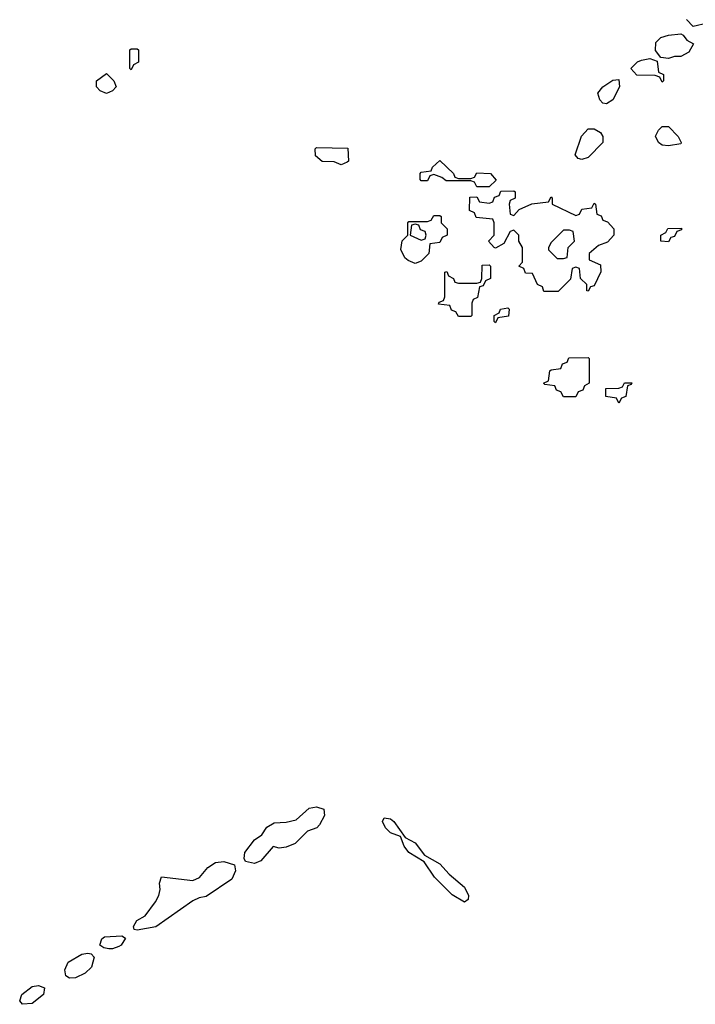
# Model space of a CAD drawing. Header units: inches. Extents: x 2601469 to 2753575, y 449403 to 582909.
# Tile 301 of 350: x 2682409 to 2684597, y 531798 to 534988. Entities that reach past the tile are written whole.
import ezdxf

# ---------------------------------------------------------------- set-up
doc = ezdxf.new("R2010")
doc.units = ezdxf.units.IN
doc.header["$MEASUREMENT"] = 0
doc.layers.add('C6583', color=7, linetype='Continuous')

msp = doc.modelspace()

# ---------------------------------------------------------------- linework, layer by layer
at = {"layer": 'C6583', "color": 4, "elevation": 8}
msp.add_lwpolyline([(2684776.9, 535003.1), (2684750, 534988), (2684710, 534988), (2684690, 534978), (2684636.4, 534976.4), (2684590, 534966), (2684568.4, 534988.4)], dxfattribs=at)
for points in [[(2684510, 534862), (2684486, 534866), (2684468, 534888), (2684470, 534914), (2684486, 534930), (2684510, 534938), (2684550, 534942), (2684558, 534938), (2684570, 534922), (2684592, 534910), (2684576.9, 534883.1), (2684550, 534868.7), (2684530, 534868.7)], [(2682770, 534826), (2682766, 534830), (2682766, 534890), (2682770, 534894), (2682790, 534894), (2682794, 534890), (2682794, 534850), (2682778, 534842)], [(2684490, 534786), (2684482, 534802), (2684467.3, 534807.3), (2684408.4, 534808.4), (2684388, 534830), (2684410, 534852), (2684423.1, 534856.9), (2684450, 534862), (2684474, 534854), (2684478, 534818), (2684494, 534810), (2684494, 534790)], [(2682690, 534748.7), (2682670, 534758), (2682658, 534770), (2682658, 534790), (2682690, 534814), (2682714, 534790), (2682722, 534770), (2682710, 534758)], [(2684310, 534715.3), (2684298, 534718), (2684288.4, 534728.4), (2684282, 534750), (2684298, 534770), (2684330, 534792), (2684350, 534794), (2684352, 534770), (2684330, 534728)], [(2684230, 534535.3), (2684218, 534538), (2684208.7, 534550), (2684229, 534611), (2684250, 534634), (2684270, 534634), (2684290, 534622), (2684298, 534610), (2684298, 534590), (2684250, 534542)], [(2684510, 534579), (2684490, 534582), (2684478, 534590), (2684468.9, 534611.1), (2684478, 534630), (2684490, 534642), (2684510, 534642), (2684542, 534610), (2684552, 534590), (2684550, 534586)], [(2683450, 534518), (2683427.3, 534527.3), (2683388.4, 534528.4), (2683367.3, 534547.3), (2683366, 534570), (2683370, 534574), (2683471.6, 534571.6), (2683474, 534530), (2683470, 534526)], [(2683830, 534474), (2683870, 534474), (2683882, 534478), (2683890, 534492), (2683934, 534490), (2683952, 534468), (2683930, 534446), (2683890, 534446), (2683882, 534462), (2683870, 534466), (2683790, 534466), (2683776.4, 534476.4), (2683750, 534486), (2683738, 534482), (2683730, 534466), (2683710, 534466), (2683706, 534470), (2683706, 534490), (2683710, 534494), (2683742, 534498), (2683746, 534510), (2683770, 534532), (2683814, 534490), (2683818, 534478)], [(2684010, 534354), (2684027.3, 534372.7), (2684068.4, 534391.6), (2684122, 534398), (2684130, 534414), (2684134, 534410), (2684134, 534390), (2684210, 534354), (2684222, 534358), (2684230, 534374), (2684262, 534378), (2684270, 534394), (2684274, 534390), (2684278, 534358), (2684292.7, 534352.7), (2684298, 534338), (2684312.7, 534332.7), (2684334, 534310), (2684334, 534290), (2684312.7, 534267.3), (2684283.6, 534256.4), (2684254, 534230), (2684254, 534210), (2684290, 534194), (2684291.6, 534171.6), (2684270, 534126), (2684258, 534122), (2684250, 534108), (2684246, 534110), (2684246, 534130), (2684226, 534150), (2684222, 534182), (2684210, 534186), (2684198, 534182), (2684192.7, 534147.3), (2684152.7, 534107.3), (2684107.3, 534107.3), (2684102, 534122), (2684086, 534130), (2684070, 534166), (2684047.3, 534167.3), (2684042, 534182), (2684026, 534190), (2684038, 534202), (2684038, 534250), (2684026, 534270), (2684026, 534290), (2684010, 534306), (2683998, 534302), (2683976.9, 534263.1), (2683950, 534248), (2683946, 534250), (2683928, 534270), (2683946, 534290), (2683946, 534330), (2683942, 534342), (2683887.3, 534347.3), (2683882, 534362), (2683866, 534370), (2683867.3, 534412.7), (2683890, 534414), (2683898, 534398), (2683930, 534394), (2683942, 534398), (2683947.3, 534412.7), (2683962, 534418), (2683967.3, 534432.7), (2684010, 534434), (2684014, 534430), (2684014, 534410), (2683998, 534402), (2683994, 534390), (2683998, 534358)], [(2683690, 534198), (2683667.3, 534207.3), (2683656.4, 534216.4), (2683643.1, 534243.1), (2683648.4, 534271.6), (2683666, 534290), (2683666, 534330), (2683670, 534334), (2683730, 534334), (2683742, 534338), (2683750, 534354), (2683770, 534354), (2683774, 534350), (2683774, 534330), (2683794, 534310), (2683794, 534290), (2683778, 534282), (2683770, 534266), (2683738, 534262), (2683734, 534230), (2683710, 534206)], [(2683690, 534326), (2683678, 534322), (2683674, 534290), (2683710, 534274), (2683722, 534278), (2683726, 534290), (2683722, 534302), (2683707.3, 534307.3), (2683702, 534322)], [(2684190, 534306), (2684170, 534306), (2684130, 534266), (2684122, 534250), (2684122, 534242), (2684150, 534214), (2684170, 534214), (2684182, 534218), (2684186, 534250), (2684206, 534270), (2684202, 534302)], [(2684510, 534268), (2684486, 534270), (2684486, 534290), (2684502, 534298), (2684508.4, 534311.6), (2684552.7, 534312.7), (2684552.7, 534307.3), (2684538, 534302), (2684530, 534286), (2684518, 534282)], [(2683830, 534026), (2683822, 534042), (2683807.3, 534047.3), (2683802, 534062), (2683766, 534066), (2683767.3, 534072.7), (2683782, 534078), (2683786, 534090), (2683786, 534170), (2683792.7, 534172.7), (2683798, 534158), (2683814, 534150), (2683818, 534138), (2683830, 534134), (2683890, 534134), (2683902, 534138), (2683906, 534150), (2683907.3, 534192.7), (2683930, 534194), (2683934, 534190), (2683934, 534150), (2683918, 534142), (2683910, 534126), (2683898, 534122), (2683891.6, 534088.4), (2683878, 534082), (2683874, 534070), (2683874, 534030), (2683870, 534026)], [(2683950, 534006), (2683946, 534010), (2683946, 534030), (2683962, 534038), (2683966, 534050), (2683990, 534054), (2683994, 534050), (2683992.7, 534027.3), (2683958, 534022)], [(2684170, 533766), (2684162, 533782), (2684147.3, 533787.3), (2684142, 533802), (2684110, 533806), (2684106, 533810), (2684122, 533818), (2684126, 533850), (2684130, 533854), (2684162, 533858), (2684167.3, 533872.7), (2684182, 533878), (2684187.3, 533892.7), (2684250, 533894), (2684254, 533890), (2684254, 533810), (2684238, 533802), (2684232.7, 533787.3), (2684218, 533782), (2684210, 533766)], [(2684350, 533746), (2684342, 533762), (2684307.3, 533767.3), (2684307.3, 533792.7), (2684350, 533794), (2684362, 533798), (2684368.4, 533811.6), (2684391.6, 533811.6), (2684390, 533806), (2684378, 533802), (2684372.7, 533767.3), (2684358, 533762)], [(2683250, 532303.7), (2683230, 532309.2), (2683190, 532262.7), (2683170, 532254.5), (2683140.7, 532260.7), (2683136, 532270), (2683138.4, 532290), (2683170, 532331), (2683193.2, 532346.8), (2683210, 532372), (2683233.6, 532386.4), (2683271.9, 532388.1), (2683304.7, 532395.3), (2683346.8, 532433.2), (2683370, 532437.3), (2683394, 532430), (2683396, 532410), (2683380.7, 532379.3), (2683371.3, 532370), (2683341.4, 532358.6), (2683301.1, 532318.9), (2683272.7, 532307.3)], [(2683850, 532129.2), (2683810, 532152.7), (2683752.7, 532210), (2683719.3, 532259.3), (2683669, 532290), (2683654, 532310), (2683642, 532342), (2683610, 532354), (2683594, 532370), (2683584, 532390), (2683590, 532402), (2683610, 532398.8), (2683621, 532390), (2683658, 532338), (2683690, 532321), (2683720.7, 532280.7), (2683770, 532253.4), (2683799.9, 532219.9), (2683850, 532177.3), (2683862.8, 532150), (2683862, 532138)], [(2682790, 532038), (2682780.4, 532040.4), (2682778, 532050), (2682788.7, 532070), (2682815.1, 532084.9), (2682849.3, 532130), (2682859.3, 532150), (2682864, 532170), (2682862, 532190), (2682868.7, 532211.3), (2682970, 532199.1), (2682991.5, 532208.5), (2683018.4, 532241.6), (2683042.9, 532257.1), (2683070, 532260.5), (2683104.7, 532250), (2683107.7, 532230), (2683096.1, 532203.9), (2683013.2, 532146.8), (2682990, 532142.7), (2682970, 532132.7), (2682850, 532049.2)], [(2682710, 531977.2), (2682698, 531978), (2682681.2, 531981.2), (2682668.7, 531990), (2682675.3, 532010), (2682683.7, 532016.3), (2682739.8, 532019.8), (2682752, 532012), (2682738, 531990), (2682730, 531985.2)], [(2682570, 531882.7), (2682559, 531890), (2682555.1, 531910), (2682566, 531934), (2682610, 531960.5), (2682630, 531964), (2682641, 531961), (2682650.9, 531950.9), (2682641.6, 531918.4), (2682620.9, 531899.1), (2682590, 531883.7)], [(2682418, 531798), (2682409.2, 531809.2), (2682416, 531830), (2682450, 531855.5), (2682470, 531859.1), (2682490, 531851.3), (2682486.8, 531830), (2682450, 531800.9)]]:
    msp.add_lwpolyline(points, close=True, dxfattribs=at)

doc.saveas('drawing.dxf')
